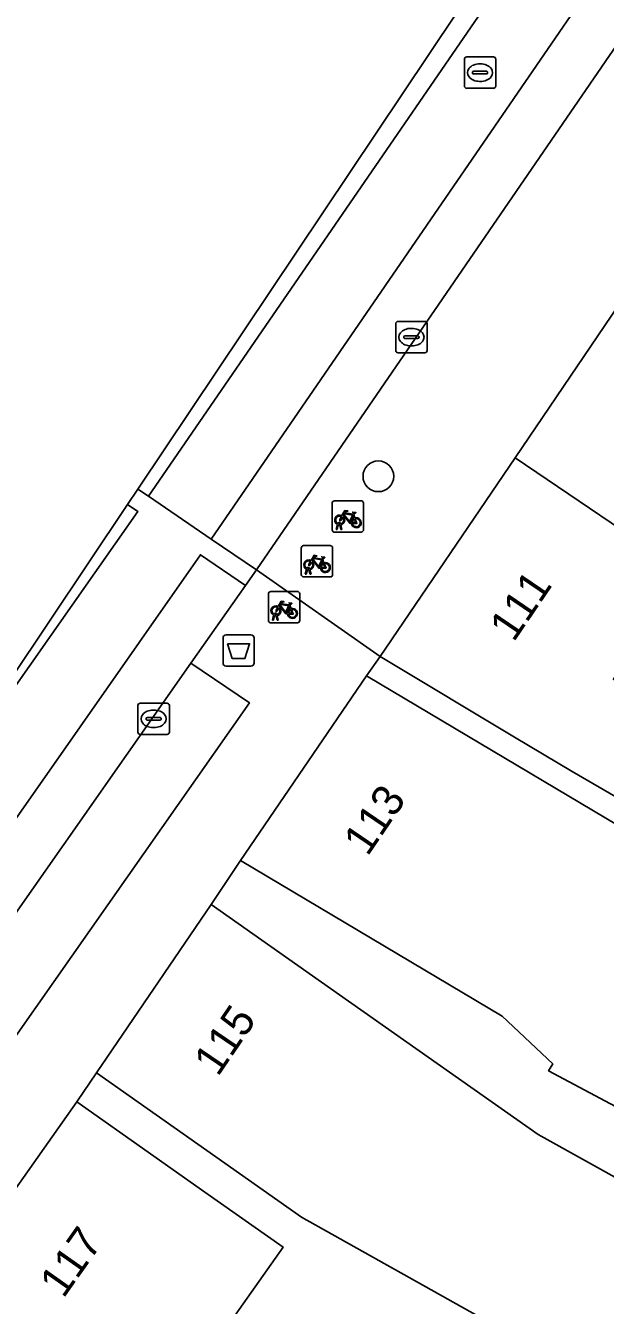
# Model space of a CAD drawing. Extents: x 160349 to 161355, y 381727 to 382854.
# Drawn here: x 160760.83 to 160779.31, y 382542.14 to 382582.95 of the extents above; entities that cross this region are included whole.
import ezdxf

# ---------------------------------------------------------------- set-up
doc = ezdxf.new("R2010")
doc.units = 0
for name, color, linetype in [('IMGEO_Afvalbak', 7, 'Continuous'), ('IMGEO_Boom', 7, 'Continuous'), ('IMGEO_Erf', 7, 'Continuous'), ('IMGEO_Fietsenrek', 7, 'Continuous'), ('IMGEO_Kolk', 7, 'Continuous'), ('IMGEO_Pand', 7, 'Continuous'), ('IMGEO_Pand_nummerreeks', 7, 'Continuous'), ('IMGEO_Parkeervlak_open', 7, 'Continuous'), ('IMGEO_Rijbaan_lokaal_gesloten', 7, 'Continuous'), ('IMGEO_Rijbaan_lokaal_open', 7, 'Continuous'), ('IMGEO_Rioolput', 7, 'Continuous'), ('IMGEO_Voetpad_open', 7, 'Continuous')]:
    doc.layers.add(name, color=color, linetype=linetype)

msp = doc.modelspace()

# ---------------------------------------------------------------- linework, layer by layer
at = {"layer": 'IMGEO_Afvalbak'}
for p, q in [((160767.224, 382563.524), (160768.014, 382563.524)), ((160768.014, 382563.524), (160767.224, 382563.524)), ((160767.124, 382562.624), (160767.124, 382563.424)), ((160767.124, 382563.424), (160767.124, 382562.624)), ((160768.114, 382563.424), (160768.114, 382562.624)), ((160768.114, 382562.624), (160768.114, 382563.424)), ((160768.014, 382562.524), (160767.224, 382562.524)), ((160767.224, 382562.524), (160768.014, 382562.524))]:
    msp.add_line(p, q, dxfattribs=at)
msp.add_lwpolyline([(160767.267, 382563.238), (160767.971, 382563.238), (160767.822, 382562.768), (160767.416, 382562.768), (160767.267, 382563.238)], dxfattribs=at)
for centre, start, end in [((160767.224, 382563.424), 90, 180), ((160767.224, 382563.424), 90, 180), ((160768.014, 382563.424), 0, 90), ((160768.014, 382563.424), 360, 90), ((160767.224, 382562.624), 180, 270), ((160767.224, 382562.624), 180, 270), ((160768.014, 382562.624), 270, 0), ((160768.014, 382562.624), 270, 0)]:
    msp.add_arc(centre, 0.1, start, end, dxfattribs=at)
at = {"layer": 'IMGEO_Boom'}
msp.add_circle((160772.074, 382568.578), 0.489, dxfattribs=at)
at = {"layer": 'IMGEO_Erf'}
msp.add_lwpolyline([(160790.681, 382551.953), (160778.247, 382559.163), (160776.417, 382560.261), (160772.295, 382562.733), (160772.128, 382562.833), (160771.693, 382562.213), (160779.713, 382557.446)], dxfattribs=at)
for points in [[(160777.502, 382549.622), (160777.631, 382549.839), (160776.019, 382551.369), (160767.685, 382556.323), (160766.744, 382554.928), (160770.832, 382552.049), (160777.165, 382547.587), (160782.92, 382544.395), (160783.729, 382545.839), (160783.93, 382546.198)], [(160767.179, 382546.676), (160763.091, 382549.556), (160762.46, 382548.634), (160766.548, 382545.754), (160769.037, 382543.999), (160765.14, 382538.466), (160770.093, 382535.141), (160770.028, 382535.046), (160784.461, 382526.591), (160788.25, 382533.781), (160788.55, 382534.349), (160769.623, 382544.954)]]:
    msp.add_lwpolyline(points, close=True, dxfattribs=at)
at = {"layer": 'IMGEO_Fietsenrek'}
for p, q in [((160770.602, 382566.873), (160770.602, 382567.714)), ((160770.602, 382567.714), (160770.602, 382566.873)), ((160770.677, 382567.798), (160771.518, 382567.798)), ((160771.518, 382567.798), (160770.677, 382567.798)), ((160771.602, 382567.723), (160771.602, 382566.882)), ((160771.602, 382566.882), (160771.602, 382567.723)), ((160771.289, 382567.347), (160771.325, 382567.252)), ((160771.527, 382566.798), (160770.686, 382566.798)), ((160770.686, 382566.798), (160771.527, 382566.798)), ((160770.729, 382566.882), (160770.768, 382567.042)), ((160770.763, 382566.882), (160770.729, 382566.882)), ((160770.798, 382567.03), (160770.763, 382566.882)), ((160770.84, 382567.054), (160770.839, 382567.058)), ((160770.881, 382566.882), (160770.847, 382567.024)), ((160770.871, 382567.065), (160770.872, 382567.058)), ((160770.879, 382567.028), (160770.914, 382566.882)), ((160770.914, 382566.882), (160770.881, 382566.882)), ((160769.692, 382566.37), (160770.533, 382566.37)), ((160770.533, 382566.37), (160769.692, 382566.37)), ((160770.617, 382566.295), (160770.617, 382565.454)), ((160770.617, 382565.454), (160770.617, 382566.295)), ((160769.617, 382565.445), (160769.617, 382566.286)), ((160769.617, 382566.286), (160769.617, 382565.445)), ((160770.304, 382565.919), (160770.34, 382565.824)), ((160769.744, 382565.454), (160769.783, 382565.614)), ((160769.813, 382565.602), (160769.778, 382565.454)), ((160769.855, 382565.626), (160769.854, 382565.63)), ((160769.896, 382565.454), (160769.862, 382565.596)), ((160769.886, 382565.637), (160769.887, 382565.63)), ((160769.894, 382565.6), (160769.929, 382565.454)), ((160770.542, 382565.37), (160769.701, 382565.37)), ((160769.701, 382565.37), (160770.542, 382565.37)), ((160769.778, 382565.454), (160769.744, 382565.454)), ((160769.929, 382565.454), (160769.896, 382565.454)), ((160768.57, 382563.981), (160768.57, 382564.822)), ((160768.57, 382564.822), (160768.57, 382563.981)), ((160768.645, 382564.906), (160769.486, 382564.906)), ((160769.486, 382564.906), (160768.645, 382564.906)), ((160769.57, 382564.831), (160769.57, 382563.99)), ((160769.57, 382563.99), (160769.57, 382564.831)), ((160769.257, 382564.455), (160769.293, 382564.36)), ((160769.495, 382563.906), (160768.654, 382563.906)), ((160768.654, 382563.906), (160769.495, 382563.906)), ((160768.697, 382563.99), (160768.736, 382564.15)), ((160768.731, 382563.99), (160768.697, 382563.99)), ((160768.766, 382564.138), (160768.731, 382563.99)), ((160768.808, 382564.162), (160768.807, 382564.166)), ((160768.849, 382563.99), (160768.815, 382564.132)), ((160768.839, 382564.173), (160768.84, 382564.166)), ((160768.847, 382564.136), (160768.882, 382563.99)), ((160768.882, 382563.99), (160768.849, 382563.99))]:
    msp.add_line(p, q, dxfattribs=at)
for points in [[(160770.936, 382567.272), (160770.884, 382567.182), (160770.844, 382567.157), (160770.845, 382567.204), (160770.9, 382567.298)], [(160770.915, 382567.324), (160771.01, 382567.488), (160771.096, 382567.474), (160771.098, 382567.465), (160771.042, 382567.454), (160771.015, 382567.409), (160771.271, 382567.368)], [(160771.211, 382567.08), (160771.161, 382567.08), (160770.97, 382567.331), (160770.951, 382567.299)], [(160771.258, 382567.343), (160771.001, 382567.384), (160770.984, 382567.355), (160771.151, 382567.135), (160771.258, 382567.343)], [(160771.306, 382567.245), (160771.276, 382567.322), (160771.167, 382567.104), (160771.21, 382567.104)], [(160771.24, 382567.104), (160771.36, 382567.103), (160771.316, 382567.217)], [(160771.336, 382567.224), (160771.391, 382567.079), (160771.241, 382567.079)], [(160771.271, 382567.368), (160771.296, 382567.417), (160771.29, 382567.421), (160771.267, 382567.425), (160771.255, 382567.432), (160771.254, 382567.435), (160771.256, 382567.44), (160771.351, 382567.425), (160771.353, 382567.415), (160771.343, 382567.402), (160771.331, 382567.396), (160771.317, 382567.402), (160771.289, 382567.347)], [(160769.93, 382565.896), (160770.025, 382566.06), (160770.111, 382566.046), (160770.113, 382566.037), (160770.057, 382566.026), (160770.03, 382565.981), (160770.286, 382565.94)], [(160770.226, 382565.652), (160770.176, 382565.652), (160769.985, 382565.903), (160769.966, 382565.871)], [(160770.273, 382565.915), (160770.016, 382565.956), (160769.999, 382565.927), (160770.166, 382565.707), (160770.273, 382565.915)], [(160770.321, 382565.817), (160770.291, 382565.894), (160770.182, 382565.676), (160770.225, 382565.676)], [(160770.286, 382565.94), (160770.311, 382565.989), (160770.305, 382565.993), (160770.282, 382565.997), (160770.27, 382566.004), (160770.269, 382566.007), (160770.271, 382566.012), (160770.366, 382565.997), (160770.368, 382565.987), (160770.358, 382565.974), (160770.346, 382565.968), (160770.332, 382565.974), (160770.304, 382565.919)], [(160769.951, 382565.844), (160769.899, 382565.754), (160769.859, 382565.729), (160769.86, 382565.776), (160769.915, 382565.87)], [(160770.255, 382565.676), (160770.375, 382565.675), (160770.331, 382565.789)], [(160770.351, 382565.796), (160770.406, 382565.651), (160770.256, 382565.651)], [(160768.904, 382564.38), (160768.852, 382564.29), (160768.812, 382564.265), (160768.813, 382564.312), (160768.868, 382564.406)], [(160768.883, 382564.432), (160768.978, 382564.596), (160769.064, 382564.582), (160769.066, 382564.573), (160769.01, 382564.562), (160768.983, 382564.517), (160769.239, 382564.476)], [(160769.179, 382564.188), (160769.129, 382564.188), (160768.938, 382564.439), (160768.919, 382564.407)], [(160769.226, 382564.451), (160768.969, 382564.492), (160768.952, 382564.463), (160769.119, 382564.243), (160769.226, 382564.451)], [(160769.274, 382564.353), (160769.244, 382564.43), (160769.135, 382564.212), (160769.178, 382564.212)], [(160769.208, 382564.212), (160769.328, 382564.211), (160769.284, 382564.325)], [(160769.304, 382564.332), (160769.359, 382564.187), (160769.209, 382564.187)], [(160769.239, 382564.476), (160769.264, 382564.525), (160769.258, 382564.529), (160769.235, 382564.533), (160769.223, 382564.54), (160769.222, 382564.543), (160769.224, 382564.548), (160769.319, 382564.533), (160769.321, 382564.523), (160769.311, 382564.51), (160769.299, 382564.504), (160769.285, 382564.51), (160769.257, 382564.455)]]:
    msp.add_lwpolyline(points, dxfattribs=at)
for centre, radius, start, end in [((160770.68, 382567.72), 0.0779, 92.4484, 184.2845), ((160770.68, 382567.72), 0.0779, 92.4484, 184.2845), ((160771.524, 382567.72), 0.0779, 2.4484, 94.2845), ((160771.524, 382567.72), 0.0779, 2.4484, 94.2845), ((160770.842, 382567.183), 0.159, 62.6766, 242.1369), ((160770.842, 382567.183), 0.129, 63.3192, 238.903), ((160770.842, 382567.183), 0.129, 283.6043, 43.4302), ((160770.842, 382567.183), 0.159, 283.5766, 46.6042), ((160771.369, 382567.099), 0.159, 113.3408, 178.3217), ((160771.369, 382567.099), 0.159, 187.0065, 105.7708), ((160771.369, 382567.099), 0.129, 113.923, 177.9556), ((160771.369, 382567.099), 0.129, 188.6715, 104.5883), ((160770.68, 382566.876), 0.0779, 182.4484, 274.2845), ((160770.68, 382566.876), 0.0779, 182.4484, 274.2845), ((160770.822, 382567.054), 0.0499, 12.8025, 158.6934), ((160770.842, 382567.183), 0.159, 253.9967, 271.7867), ((160770.822, 382567.054), 0.0174, 12.8025, 163.4502), ((160770.842, 382567.183), 0.129, 253.415, 269.0204), ((160771.524, 382566.876), 0.0779, 272.4484, 4.2845), ((160771.524, 382566.876), 0.0779, 272.4484, 4.2845), ((160769.695, 382566.292), 0.0779, 92.4484, 184.2845), ((160769.695, 382566.292), 0.0779, 92.4484, 184.2845), ((160770.539, 382566.292), 0.0779, 2.4484, 94.2845), ((160770.539, 382566.292), 0.0779, 2.4484, 94.2845), ((160769.857, 382565.755), 0.159, 62.6766, 242.1369), ((160769.857, 382565.755), 0.129, 63.3192, 238.903), ((160769.837, 382565.626), 0.0499, 12.8025, 158.6934), ((160769.857, 382565.755), 0.159, 253.9967, 271.7867), ((160769.837, 382565.626), 0.0174, 12.8025, 163.4502), ((160769.857, 382565.755), 0.129, 253.415, 269.0204), ((160769.857, 382565.755), 0.129, 283.6043, 43.4302), ((160769.857, 382565.755), 0.159, 283.5766, 46.6042), ((160770.384, 382565.671), 0.159, 113.3408, 178.3217), ((160770.384, 382565.671), 0.159, 187.0065, 105.7708), ((160770.384, 382565.671), 0.129, 113.923, 177.9556), ((160770.384, 382565.671), 0.129, 188.6715, 104.5883), ((160769.695, 382565.448), 0.0779, 182.4484, 274.2845), ((160769.695, 382565.448), 0.0779, 182.4484, 274.2845), ((160770.539, 382565.448), 0.0779, 272.4484, 4.2845), ((160770.539, 382565.448), 0.0779, 272.4484, 4.2845), ((160768.648, 382564.828), 0.0779, 92.4484, 184.2845), ((160768.648, 382564.828), 0.0779, 92.4484, 184.2845), ((160769.492, 382564.828), 0.0779, 2.4484, 94.2845), ((160769.492, 382564.828), 0.0779, 2.4484, 94.2845), ((160768.81, 382564.291), 0.159, 62.6766, 242.1369), ((160768.81, 382564.291), 0.129, 63.3192, 238.903), ((160768.81, 382564.291), 0.129, 283.6043, 43.4302), ((160768.81, 382564.291), 0.159, 283.5766, 46.6042), ((160769.337, 382564.207), 0.159, 113.3408, 178.3217), ((160769.337, 382564.207), 0.159, 187.0065, 105.7708), ((160769.337, 382564.207), 0.129, 113.923, 177.9556), ((160769.337, 382564.207), 0.129, 188.6715, 104.5883), ((160768.648, 382563.984), 0.0779, 182.4484, 274.2845), ((160768.648, 382563.984), 0.0779, 182.4484, 274.2845), ((160768.79, 382564.162), 0.0499, 12.8025, 158.6934), ((160768.81, 382564.291), 0.159, 253.9967, 271.7867), ((160768.79, 382564.162), 0.0174, 12.8025, 163.4502), ((160768.81, 382564.291), 0.129, 253.415, 269.0204), ((160769.492, 382563.984), 0.0779, 272.4484, 4.2845), ((160769.492, 382563.984), 0.0779, 272.4484, 4.2845)]:
    msp.add_arc(centre, radius, start, end, dxfattribs=at)
at = {"layer": 'IMGEO_Kolk'}
for p, q in [((160772.629, 382572.59), (160772.629, 382573.442)), ((160772.704, 382573.516), (160773.556, 382573.516)), ((160773.117, 382573.296), (160773.142, 382573.296)), ((160773.63, 382573.442), (160773.63, 382572.59)), ((160772.888, 382573.01), (160772.888, 382573.022)), ((160773.326, 382572.973), (160772.928, 382572.973)), ((160772.931, 382573.059), (160773.329, 382573.059)), ((160773.372, 382573.022), (160773.372, 382573.01)), ((160773.556, 382572.516), (160772.704, 382572.516)), ((160773.14, 382572.736), (160773.115, 382572.736)), ((160764.411, 382560.419), (160764.411, 382561.271)), ((160764.486, 382561.345), (160765.338, 382561.345)), ((160764.899, 382561.125), (160764.924, 382561.125)), ((160765.412, 382561.271), (160765.412, 382560.419)), ((160764.67, 382560.839), (160764.67, 382560.851)), ((160765.108, 382560.802), (160764.71, 382560.802)), ((160764.713, 382560.888), (160765.111, 382560.888)), ((160765.154, 382560.851), (160765.154, 382560.839)), ((160765.338, 382560.345), (160764.486, 382560.345)), ((160764.922, 382560.565), (160764.897, 382560.565))]:
    msp.add_line(p, q, dxfattribs=at)
for points in [[(160772.629, 382572.59), (160772.629, 382573.442)], [(160772.704, 382573.516), (160773.556, 382573.516)], [(160773.63, 382573.442), (160773.63, 382572.59)], [(160773.556, 382572.516), (160772.704, 382572.516)], [(160764.411, 382560.419), (160764.411, 382561.271)], [(160764.486, 382561.345), (160765.338, 382561.345)], [(160765.412, 382561.271), (160765.412, 382560.419)], [(160765.338, 382560.345), (160764.486, 382560.345)]]:
    msp.add_lwpolyline(points, dxfattribs=at)
for centre, radius, start, end in [((160772.706, 382573.44), 0.0765, 91.552, 178.448), ((160772.706, 382573.44), 0.0765, 91.552, 178.448), ((160773.554, 382573.44), 0.0765, 1.552, 88.448), ((160773.554, 382573.44), 0.0765, 1.552, 88.448), ((160772.928, 382573.019), 0.0403, 85.8775, 175.7526), ((160772.925, 382573.009), 0.0366, 178.938, 274.7102), ((160773.329, 382573.016), 0.043, 264.8664, 352.4533), ((160773.333, 382573.021), 0.0386, 1.7309, 96.639), ((160772.706, 382572.592), 0.0765, 181.552, 268.448), ((160772.706, 382572.592), 0.0765, 181.552, 268.448), ((160773.554, 382572.592), 0.0765, 271.552, 358.448), ((160773.554, 382572.592), 0.0765, 271.552, 358.448), ((160764.488, 382561.269), 0.0765, 91.552, 178.448), ((160764.488, 382561.269), 0.0765, 91.552, 178.448), ((160765.336, 382561.269), 0.0765, 1.552, 88.448), ((160765.336, 382561.269), 0.0765, 1.552, 88.448), ((160764.71, 382560.848), 0.0403, 85.8775, 175.7526), ((160764.707, 382560.838), 0.0366, 178.938, 274.7102), ((160765.111, 382560.845), 0.043, 264.8664, 352.4533), ((160765.115, 382560.85), 0.0386, 1.7309, 96.639), ((160764.488, 382560.421), 0.0765, 181.552, 268.448), ((160764.488, 382560.421), 0.0765, 181.552, 268.448), ((160765.336, 382560.421), 0.0765, 271.552, 358.448), ((160765.336, 382560.421), 0.0765, 271.552, 358.448)]:
    msp.add_arc(centre, radius, start, end, dxfattribs=at)
for centre, major_axis, ratio, start_param, end_param in [((160773.116, 382573.016), (-0.387, 0.002), 0.722429, 4.712389, 7.853982), ((160773.141, 382573.016), (-0.39, 0.002), 0.717154, 1.570796, 4.712389), ((160764.898, 382560.845), (-0.387, 0.002), 0.722429, 4.712389, 7.853982), ((160764.923, 382560.845), (-0.39, 0.002), 0.717154, 1.570796, 4.712389)]:
    msp.add_ellipse(centre, major_axis=major_axis, ratio=ratio, start_param=start_param, end_param=end_param, dxfattribs=at)
at = {"layer": 'IMGEO_Pand'}
for points in [[(160792.156, 382569.287), (160790.426, 382570.256), (160787.793, 382571.73), (160786.624, 382571.528), (160780.777, 382574.788), (160780.392, 382575.003), (160776.432, 382569.171), (160781.861, 382565.485), (160779.567, 382562.106), (160780.075, 382561.758), (160780.979, 382563.041), (160790.777, 382556.527), (160793.877, 382560.928), (160793.993, 382561.092), (160796.793, 382565.068), (160797.581, 382566.186)], [(160781.861, 382565.485), (160776.432, 382569.171), (160772.128, 382562.833), (160772.295, 382562.733), (160776.417, 382560.261), (160778.247, 382559.163), (160790.681, 382551.953), (160792.277, 382554.498), (160784.501, 382558.6), (160779.921, 382561.54), (160780.075, 382561.758), (160779.567, 382562.106)], [(160779.867, 382557.704), (160779.713, 382557.446), (160771.693, 382562.213), (160767.685, 382556.323), (160776.019, 382551.369), (160777.631, 382549.839), (160777.502, 382549.622), (160783.93, 382546.198), (160784.003, 382546.314), (160785.055, 382547.99), (160787.967, 382552.89)], [(160777.165, 382547.587), (160770.832, 382552.049), (160766.744, 382554.928), (160763.091, 382549.556), (160767.179, 382546.676), (160769.623, 382544.954), (160788.55, 382534.349), (160793.416, 382531.651), (160796.854, 382538.036), (160797.039, 382538.381), (160797.234, 382538.743), (160792.511, 382541.39), (160783.93, 382546.198), (160783.729, 382545.839), (160782.92, 382544.395)], [(160757.685, 382541.86), (160764.128, 382537.281), (160763.359, 382536.171), (160765.846, 382534.381), (160765.788, 382534.299), (160767.892, 382532.785), (160767.986, 382532.918), (160768.215, 382532.77), (160768.39, 382532.657), (160770.028, 382535.046), (160770.093, 382535.141), (160765.14, 382538.466), (160769.037, 382543.999), (160766.548, 382545.754), (160762.46, 382548.634)]]:
    msp.add_lwpolyline(points, close=True, dxfattribs=at)
at = {"layer": 'IMGEO_Parkeervlak_open'}
msp.add_lwpolyline([(160767.962, 382561.353), (160766.102, 382562.621), (160755.926, 382548.108), (160757.78, 382546.832)], close=True, dxfattribs=at)
at = {"layer": 'IMGEO_Rijbaan_lokaal_gesloten'}
for points in [[(160764.413, 382568.17), (160764.748, 382567.942), (160796.589, 382614.286), (160795.673, 382614.907)], [(160799.205, 382610.813), (160800.002, 382611.976), (160798.571, 382612.945), (160766.747, 382566.578), (160768.188, 382565.595)], [(160754.086, 382552.73), (160764.413, 382567.454), (160764.083, 382567.677)]]:
    msp.add_lwpolyline(points, close=True, dxfattribs=at)
msp.add_lwpolyline([(160688.656, 382453.471), (160692.975, 382459.439), (160693.563, 382460.263), (160703.438, 382474.117), (160704.295, 382475.32), (160714.615, 382489.823), (160729.116, 382510.121), (160738.21, 382522.853), (160738.535, 382523.308), (160752.364, 382543.029), (160755.926, 382548.108), (160766.102, 382562.621), (160767.839, 382565.099), (160766.403, 382566.076), (160741.274, 382530.158), (160691.804, 382460.856), (160690.494, 382459.018), (160689.474, 382457.602), (160678.811, 382442.8)], dxfattribs=at)
at = {"layer": 'IMGEO_Rijbaan_lokaal_open'}
for points in [[(160798.571, 382612.945), (160796.589, 382614.286), (160764.748, 382567.942), (160766.747, 382566.578)], [(160737.875, 382529.651), (160689.911, 382462.447), (160688.505, 382460.429), (160690.494, 382459.018), (160691.804, 382460.856), (160741.274, 382530.158), (160766.403, 382566.076), (160767.839, 382565.099), (160768.188, 382565.595), (160766.747, 382566.578), (160764.748, 382567.942), (160764.413, 382568.17), (160764.083, 382567.677), (160764.413, 382567.454), (160754.086, 382552.73), (160746.585, 382541.515)]]:
    msp.add_lwpolyline(points, close=True, dxfattribs=at)
at = {"layer": 'IMGEO_Rioolput'}
for p, q in [((160774.815, 382581.024), (160774.815, 382581.876)), ((160774.89, 382581.95), (160775.742, 382581.95)), ((160775.816, 382581.876), (160775.816, 382581.024)), ((160775.074, 382581.444), (160775.074, 382581.456)), ((160775.512, 382581.407), (160775.114, 382581.407)), ((160775.117, 382581.493), (160775.515, 382581.493)), ((160775.303, 382581.73), (160775.328, 382581.73)), ((160775.558, 382581.456), (160775.558, 382581.444)), ((160775.326, 382581.17), (160775.301, 382581.17)), ((160775.742, 382580.95), (160774.89, 382580.95))]:
    msp.add_line(p, q, dxfattribs=at)
for points in [[(160774.815, 382581.024), (160774.815, 382581.876)], [(160774.89, 382581.95), (160775.742, 382581.95)], [(160775.816, 382581.876), (160775.816, 382581.024)], [(160775.742, 382580.95), (160774.89, 382580.95)]]:
    msp.add_lwpolyline(points, dxfattribs=at)
for centre, radius, start, end in [((160774.892, 382581.874), 0.0765, 91.552, 178.448), ((160774.892, 382581.874), 0.0765, 91.552, 178.448), ((160775.74, 382581.874), 0.0765, 1.552, 88.448), ((160775.74, 382581.874), 0.0765, 1.552, 88.448), ((160775.114, 382581.453), 0.0403, 85.8775, 175.7526), ((160775.111, 382581.443), 0.0366, 178.938, 274.7102), ((160775.515, 382581.45), 0.043, 264.8664, 352.4533), ((160775.519, 382581.455), 0.0386, 1.7309, 96.639), ((160774.892, 382581.026), 0.0765, 181.552, 268.448), ((160774.892, 382581.026), 0.0765, 181.552, 268.448), ((160775.74, 382581.026), 0.0765, 271.552, 358.448), ((160775.74, 382581.026), 0.0765, 271.552, 358.448)]:
    msp.add_arc(centre, radius, start, end, dxfattribs=at)
for centre, major_axis, ratio, start_param, end_param in [((160775.302, 382581.45), (-0.387, 0.002), 0.722429, 4.712389, 7.853982), ((160775.327, 382581.45), (-0.39, 0.002), 0.717154, 1.570796, 4.712389)]:
    msp.add_ellipse(centre, major_axis=major_axis, ratio=ratio, start_param=start_param, end_param=end_param, dxfattribs=at)
at = {"layer": 'IMGEO_Voetpad_open'}
msp.add_lwpolyline([(160797.407, 382599.539), (160802.971, 382607.941), (160801.065, 382609.529), (160799.205, 382610.813), (160768.188, 382565.595), (160772.128, 382562.833), (160776.432, 382569.171), (160780.392, 382575.003), (160784.006, 382579.713), (160786.003, 382582.317)], close=True, dxfattribs=at)
msp.add_lwpolyline([(160741.658, 382519.438), (160747.956, 382528.204), (160753.895, 382536.513), (160756.839, 382540.667), (160757.626, 382541.777), (160757.685, 382541.86), (160762.46, 382548.634), (160763.091, 382549.556), (160766.744, 382554.928), (160767.685, 382556.323), (160771.693, 382562.213), (160772.128, 382562.833), (160768.188, 382565.595), (160767.839, 382565.099), (160766.102, 382562.621), (160767.962, 382561.353), (160757.78, 382546.832), (160755.926, 382548.108), (160752.364, 382543.029), (160754.234, 382541.776), (160740.361, 382521.992), (160738.535, 382523.308), (160738.21, 382522.853), (160738.563, 382522.582)], dxfattribs=at)

# ---------------------------------------------------------------- texts
at = {"layer": 'IMGEO_Pand_nummerreeks'}
for s, rotation, p in [('111', 55.8233, (160776.386, 382563.264)), ('113', 55.766, (160771.729, 382556.434)), ('115', 55.7832, (160766.959, 382549.408)), ('117', 54.8172, (160762.035, 382542.339))]:
    msp.add_text(s, height=1, rotation=rotation, dxfattribs=at).set_placement(p)

doc.saveas('drawing.dxf')
